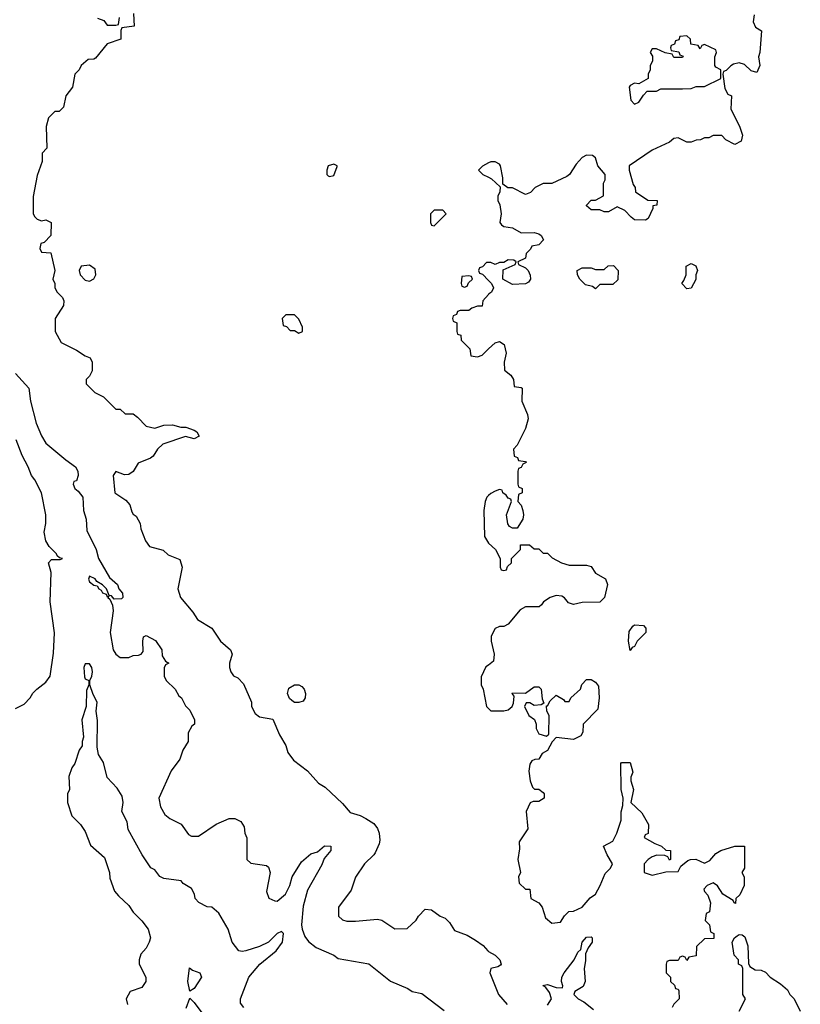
# Model space of a CAD drawing. Header units: inches. Extents: x 2380053 to 2584298, y 380219 to 546618.
# Tile 262 of 656: x 2457849 to 2461430, y 511805 to 516320. Entities that reach past the tile are written whole.
import ezdxf

# ---------------------------------------------------------------- set-up
doc = ezdxf.new("R2010")
doc.units = ezdxf.units.IN
doc.header["$MEASUREMENT"] = 0
doc.layers.add('C4551', color=7, linetype='Continuous')
doc.layers.add('C4561', color=7, linetype='Continuous')

msp = doc.modelspace()

# ---------------------------------------------------------------- linework, layer by layer
at = {"layer": 'C4551', "color": 2}
for points, elevation in [([(2458371.6, 516348.4), (2458374, 516290), (2458318, 516282), (2458314, 516270), (2458314, 516230), (2458250, 516208.7), (2458196.9, 516143.1), (2458190, 516138), (2458163.6, 516136.4), (2458132, 516110), (2458122, 516090), (2458102, 516070), (2458091.3, 516010), (2458061, 515970), (2458050, 515918), (2458030, 515898), (2458010, 515898), (2457982, 515870), (2457971.3, 515830), (2457974, 515730), (2457952.7, 515707.3), (2457952, 515670), (2457930, 515606), (2457911.1, 515508.9), (2457910.9, 515430.9), (2457918, 515418), (2457930, 515404.7), (2457950, 515398), (2457970, 515402), (2457994, 515390), (2457992, 515330), (2457962, 515298), (2457947.1, 515292.9), (2457942, 515270), (2457950, 515254), (2457992, 515250), (2458010.7, 515170), (2458002, 515130), (2458011, 515110), (2458011.3, 515090), (2458022, 515070), (2458045.4, 515045.4), (2458051.3, 515030), (2458050.7, 515009.3), (2458012, 514950), (2458012, 514890), (2458039.6, 514839.6), (2458110, 514804.7), (2458150, 514778), (2458172, 514770), (2458182, 514750), (2458182, 514710), (2458170, 514686), (2458154, 514670), (2458154, 514650), (2458194, 514610), (2458234, 514590), (2458290, 514534), (2458310, 514534), (2458332.7, 514512.7), (2458370, 514512), (2458390, 514498), (2458430, 514456), (2458470, 514446.8), (2458510, 514461), (2458550, 514462.8), (2458588.4, 514451.6), (2458610.9, 514450.9), (2458650, 514438), (2458662, 514430), (2458672, 514410), (2458650, 514398), (2458610, 514409), (2458506, 514374), (2458481, 514350), (2458461.4, 514318.6), (2458450, 514309.3), (2458393, 514287), (2458370, 514248.7), (2458350, 514234), (2458330, 514233.2), (2458290, 514248.7), (2458278.8, 514230), (2458286, 514150), (2458336, 514116), (2458355.3, 514095.3), (2458363.5, 514063.5), (2458370, 514052), (2458383.6, 514043.6), (2458402, 514010), (2458405.4, 513985.4), (2458426, 513930), (2458444.5, 513904.5), (2458506.8, 513886.8), (2458530, 513866), (2458584.7, 513844.7), (2458594.8, 513810), (2458574.8, 513710), (2458586.8, 513670), (2458643.5, 513603.5), (2458664.7, 513570), (2458730.4, 513530.4), (2458770, 513471), (2458816, 513430), (2458824.7, 513410), (2458811.3, 513370), (2458811.3, 513350), (2458818, 513330), (2458830, 513312), (2458850, 513302), (2458875.3, 513275.3), (2458912, 513190), (2458912, 513170), (2458930, 513138), (2458950, 513122.8), (2459010, 513112), (2459041.1, 513041.1), (2459070, 512992), (2459079.8, 512959.8), (2459105.2, 512925.2), (2459170, 512876), (2459219.8, 512819.8), (2459250, 512801), (2459330, 512726), (2459364.9, 512684.9), (2459410.4, 512670.4), (2459436.7, 512656.7), (2459474.4, 512634.4), (2459490, 512612), (2459498.8, 512590), (2459502, 512558), (2459498.8, 512541.2), (2459479.6, 512500.4), (2459474, 512490), (2459431.3, 512450), (2459390, 512388), (2459370, 512328), (2459312, 512250), (2459312, 512210), (2459330, 512192), (2459350, 512186), (2459390, 512186), (2459490, 512196), (2459510.7, 512190.7), (2459570, 512152), (2459627.3, 512152.7), (2459668.4, 512191.6), (2459678, 512210), (2459710, 512242), (2459738, 512238), (2459778, 512210), (2459801, 512201), (2459820.7, 512180.7), (2459844.4, 512144.4), (2459902, 512122), (2459939.9, 512099.9), (2459974.6, 512074.6), (2459996, 512050), (2460000, 512047.8)], 54), ([(2458206.8, 516326.8), (2458235.3, 516315.3), (2458250, 516294), (2458290, 516294), (2458302, 516298), (2458308, 516330)], 54), ([(2460000, 515663.4), (2459971.6, 515648.4), (2459954, 515630), (2459974, 515610), (2460000, 515597)], 58), ([(2460000, 515206), (2459990, 515206), (2459972.7, 515187.3), (2459958, 515182), (2459954, 515170), (2459958, 515158), (2459972.7, 515152.7), (2460000, 515124.5)], 58), ([(2460000, 515060.7), (2459999.6, 515060.4), (2459974, 515030), (2459970, 515006), (2459950, 515006), (2459923.6, 514996.4), (2459910, 514986), (2459870, 514986), (2459858, 514982), (2459852.7, 514967.3), (2459838, 514962), (2459834, 514950), (2459838, 514938), (2459854, 514930), (2459854, 514890), (2459858, 514878), (2459872.7, 514872.7), (2459874, 514850), (2459914, 514810), (2459918, 514778), (2459950, 514774), (2459970, 514782), (2460000, 514810)], 58), ([(2457830, 514698), (2457892, 514630), (2457898.8, 514570), (2457925.5, 514470), (2457950, 514412), (2457970, 514378), (2458061.1, 514301.1), (2458104.7, 514270), (2458116, 514250), (2458118, 514230), (2458110, 514206), (2458098, 514202), (2458094, 514190), (2458102, 514170), (2458118, 514158), (2458138.8, 514130), (2458142.8, 514070), (2458154, 514030), (2458158, 513978), (2458201, 513890), (2458211, 513850), (2458262, 513762), (2458298, 513730), (2458304.7, 513710), (2458321, 513690), (2458322, 513670), (2458316, 513664), (2458283.1, 513663.1), (2458270, 513678), (2458260.4, 513680.4), (2458248, 513710), (2458230, 513728), (2458203.1, 513743.1), (2458195.5, 513755.5), (2458170, 513768), (2458164.9, 513755.1), (2458170, 513742.8), (2458190, 513726.8), (2458204.7, 513724.7), (2458212, 513710), (2458223.5, 513703.5), (2458230, 513692), (2458246, 513686), (2458250, 513674), (2458258, 513678), (2458254, 513670), (2458263.6, 513663.6), (2458275.3, 513635.3), (2458278.8, 513610), (2458264.9, 513510), (2458278.8, 513430), (2458290, 513411.3), (2458310, 513396), (2458350, 513396), (2458370, 513404.7), (2458394.6, 513405.4), (2458406, 513410), (2458416.4, 513423.6), (2458414, 513470), (2458418, 513490), (2458430, 513496), (2458472.8, 513472.8), (2458501, 513430), (2458503.6, 513403.6), (2458518, 513378), (2458534, 513370), (2458518, 513362), (2458512.7, 513347.3), (2458512, 513310), (2458522, 513290), (2458562, 513250), (2458579.6, 513219.6), (2458592, 513210), (2458610, 513174), (2458630, 513154), (2458652, 513110), (2458652, 513090), (2458639.6, 513080.4), (2458622, 513050), (2458622, 513010), (2458598, 512970), (2458584.7, 512930), (2458544.9, 512875.1), (2458487.3, 512750), (2458496, 512710), (2458515.3, 512675.3), (2458538, 512658), (2458590.6, 512630.6), (2458623.5, 512583.5), (2458636.9, 512576.9), (2458670, 512576), (2458750, 512631), (2458810, 512658), (2458836.9, 512656.9), (2458863.6, 512643.6), (2458879.6, 512619.6), (2458882, 512590), (2458891.6, 512568.4), (2458892, 512470), (2458910, 512452), (2458982, 512442), (2458990, 512434), (2458998, 512410), (2458982, 512322), (2458991.6, 512291.6), (2459019.6, 512279.6), (2459030, 512278), (2459068.7, 512310), (2459089, 512350), (2459099, 512390), (2459141.5, 512458.5), (2459185.4, 512494.6), (2459215.6, 512504.4), (2459248.3, 512531.7), (2459276, 512530), (2459277.1, 512510), (2459246, 512474), (2459235.2, 512444.8), (2459170, 512329), (2459150, 512255.3), (2459142, 512170), (2459144.9, 512150), (2459156.8, 512116.8), (2459173.7, 512093.7), (2459210, 512066), (2459290, 512031), (2459310, 512016), (2459450.7, 511990.7), (2459550, 511911.3), (2459630, 511878), (2459650, 511864.7), (2459694.4, 511854.4), (2459796.9, 511776.9)], 50), ([(2457830, 513162), (2457870, 513182), (2457898, 513210), (2457910, 513232), (2457928, 513250), (2457970, 513282), (2457988.7, 513310), (2458004.7, 513415.3), (2458008.9, 513508.9), (2457989, 513650), (2457994.6, 513785.4), (2457982, 513830), (2457995.3, 513844.7), (2458035.3, 513844.7), (2458046, 513850), (2458032.5, 513852.5), (2458021.2, 513861.2), (2458019, 513870), (2457984.8, 513904.8), (2457969.2, 513930), (2457962, 513970), (2457969.2, 514010), (2457969.3, 514050), (2457949, 514150), (2457919, 514210), (2457904, 514230), (2457888.7, 514270), (2457860.9, 514320.9), (2457832.7, 514392.7)], 50), ([(2460000, 514138), (2459992, 514130), (2459984.7, 514110), (2459978, 514070), (2459981, 513950), (2459999.8, 513919.8), (2460000, 513919.6)], 58), ([(2458878, 511790), (2458862, 511810), (2458862, 511830), (2458900.7, 511930), (2458950.6, 511990), (2459026, 512050), (2459054.9, 512090), (2459059.1, 512130), (2459050, 512139.1), (2459030, 512130.4), (2458990, 512090.6), (2458950, 512070.5), (2458886, 512050), (2458870, 512046.8), (2458854, 512050), (2458824.7, 512090), (2458806, 512150), (2458763.6, 512223.6), (2458730.9, 512250.9), (2458710, 512252), (2458671.6, 512271.6), (2458654, 512290), (2458652, 512310), (2458636.9, 512336.9), (2458599.6, 512359.6), (2458590, 512372), (2458510, 512382), (2458491.6, 512391.6), (2458470, 512422), (2458451.6, 512431.6), (2458412, 512490), (2458347.1, 512607.1), (2458342, 512642), (2458318, 512690), (2458324.7, 512730), (2458319.6, 512759.6), (2458296.9, 512796.9), (2458250, 512844.7), (2458234.4, 512914.4), (2458210.5, 512950.5), (2458204.9, 512984.9), (2458205.8, 513105.8), (2458201, 513150), (2458204.7, 513190), (2458186, 513226), (2458171.3, 513270), (2458171, 513290), (2458181, 513310), (2458182.8, 513330), (2458180.7, 513350), (2458170, 513366), (2458150, 513366), (2458143.6, 513350), (2458147.3, 513307.3), (2458150, 513298), (2458166, 513290), (2458166, 513270), (2458156.4, 513243.6), (2458154, 513170), (2458134, 513110), (2458142, 513030), (2458135.3, 513010), (2458135.3, 512990), (2458122, 512970), (2458102, 512910), (2458088.7, 512890), (2458075.3, 512850), (2458078, 512790), (2458068, 512770), (2458068.7, 512730), (2458089.3, 512669.3), (2458129.1, 512629.1), (2458150, 512598), (2458174.6, 512534.6), (2458238, 512478), (2458262, 512410), (2458263.1, 512383.1), (2458284.7, 512324.7), (2458302, 512302), (2458350, 512258), (2458370, 512228), (2458410, 512188.7), (2458439, 512150), (2458448.7, 512110), (2458444, 512090), (2458430, 512062), (2458404.7, 512035.3), (2458398, 512010), (2458398, 511990), (2458428, 511930), (2458428, 511910), (2458410, 511882), (2458356.4, 511863.6), (2458338, 511830), (2458344.7, 511804.7)], 46), ([(2460000, 513361), (2459988.1, 513351.9), (2459966.4, 513306.4), (2459966, 513270), (2459976, 513250), (2459991.3, 513170), (2460000, 513161.7)], 58), ([(2458612.5, 511787.5), (2458630, 511834), (2458650, 511814), (2458693.4, 511753.4)], 42)]:
    msp.add_lwpolyline(points, dxfattribs=dict(at, elevation=elevation))
for points, elevation in [([(2459290, 515658), (2459264.7, 515650), (2459258, 515630), (2459258, 515610), (2459264, 515604), (2459270, 515601), (2459290, 515604.7), (2459306, 515646), (2459306, 515650)], 58), ([(2459790, 515446), (2459750, 515446), (2459734, 515430), (2459734, 515390), (2459738, 515378), (2459750, 515374), (2459806, 515430)], 58), ([(2458170, 515194), (2458131.1, 515188.9), (2458122.8, 515170), (2458126.8, 515150), (2458150, 515126), (2458170, 515121), (2458189.1, 515130.9), (2458199, 515150), (2458196, 515176)], 58), ([(2459910, 515146), (2459878, 515142), (2459874, 515110), (2459878, 515098), (2459890, 515094), (2459902, 515098), (2459907.3, 515112.7), (2459926, 515130), (2459922, 515142)], 58), ([(2459110, 514966), (2459070, 514966), (2459054, 514950), (2459058, 514918), (2459072.7, 514912.7), (2459090, 514894), (2459110, 514894), (2459130, 514882), (2459146, 514890), (2459146, 514910), (2459130, 514946)], 58), ([(2459130, 513189), (2459110, 513189.2), (2459097.5, 513197.5), (2459086.8, 513206.8), (2459077.2, 513230), (2459084.5, 513255.5), (2459109.5, 513270.5), (2459130, 513270.7), (2459143, 513263), (2459154, 513250), (2459160.7, 513230), (2459158.8, 513210), (2459150, 513195.3)], 54), ([(2458630, 511866), (2458620.9, 511910), (2458628, 511972), (2458641.4, 511961.4), (2458676, 511950), (2458682.8, 511930), (2458650, 511878)], 42)]:
    msp.add_lwpolyline(points, close=True, dxfattribs=dict(at, elevation=elevation))
at = {"layer": 'C4561', "color": 2}
for points, elevation in [([(2461218, 516342), (2461214, 516310), (2461224.7, 516284.7), (2461251.6, 516268.4), (2461244.7, 516170), (2461238, 516150), (2461244.7, 516110), (2461230, 516078), (2461204.7, 516084.7), (2461173.6, 516113.6), (2461150, 516122), (2461123.6, 516116.4), (2461111.6, 516108.4), (2461090, 516086), (2461078, 516082), (2461074, 516070), (2461083.6, 516003.6), (2461098, 515978), (2461114, 515970), (2461112, 515910), (2461151.3, 515831.3), (2461164.7, 515790), (2461158, 515762), (2461130, 515748), (2461089.1, 515769.1), (2461070, 515788), (2461030, 515788), (2461010, 515778), (2460990, 515778), (2460971.6, 515768.4), (2460952.7, 515767.3), (2460930, 515758), (2460910, 515758), (2460870, 515778), (2460850, 515775.3), (2460830, 515758), (2460750, 515722), (2460644.7, 515650), (2460644.7, 515630), (2460663.6, 515563.6), (2460672, 515550), (2460674, 515530), (2460730, 515492), (2460774, 515490), (2460772, 515470), (2460754, 515466), (2460754, 515454), (2460731.6, 515408.4), (2460719.6, 515400.4), (2460670, 515402), (2460653.6, 515413.6), (2460625.6, 515445.6), (2460590, 515462), (2460550, 515438), (2460530, 515438), (2460510, 515448), (2460470, 515448), (2460450, 515466), (2460448.7, 515470), (2460470, 515492), (2460490, 515492), (2460527.3, 515512.7), (2460528, 515570), (2460534.6, 515585.4), (2460535.3, 515610), (2460502, 515650), (2460490, 515686), (2460476.4, 515696.4), (2460450, 515698), (2460430, 515688), (2460402, 515658), (2460372, 515610), (2460359.8, 515600.2), (2460290, 515568), (2460250, 515568), (2460214, 515550), (2460192.7, 515527.3), (2460170, 515518), (2460110, 515548), (2460088.4, 515548.4), (2460066, 515566), (2460066, 515594), (2460055.3, 515650), (2460050, 515658), (2460030, 515668), (2460010, 515668.7), (2460000, 515663.4)], 58), ([(2460000, 515597), (2460014, 515590), (2460054, 515554), (2460052, 515530), (2460042, 515510), (2460042, 515490), (2460051.1, 515471.1), (2460058, 515430), (2460052, 515390), (2460059.6, 515379.6), (2460070, 515372), (2460110, 515364.7), (2460150, 515342), (2460210, 515344.7), (2460230, 515338), (2460242, 515330), (2460252, 515310), (2460230, 515288), (2460198, 515282), (2460192.7, 515267.3), (2460172.7, 515247.3), (2460170, 515226), (2460134, 515210), (2460138, 515198), (2460170, 515182), (2460182, 515170), (2460191.6, 515148.4), (2460192, 515130), (2460183.6, 515116.4), (2460170, 515108), (2460110, 515106), (2460066, 515130), (2460067.3, 515172.7), (2460122, 515198), (2460126, 515210), (2460116.4, 515216.4), (2460090, 515218), (2460070, 515206), (2460050, 515206), (2460030, 515198), (2460010, 515206), (2460000, 515206)], 58), ([(2460000, 515124.5), (2460014, 515110), (2460022, 515090), (2460014, 515070), (2460000, 515060.7)], 58), ([(2460000, 514810), (2460030, 514838), (2460050, 514844.7), (2460071, 514831), (2460081, 514790), (2460071.3, 514750), (2460072.7, 514712.7), (2460102, 514690), (2460114, 514670), (2460118, 514638), (2460150, 514634), (2460154, 514630), (2460152, 514570), (2460178.8, 514510), (2460181, 514490), (2460170, 514446), (2460131.6, 514368.4), (2460114, 514350), (2460118, 514318), (2460132.7, 514312.7), (2460138, 514298), (2460170, 514294), (2460172, 514290), (2460158, 514282), (2460150, 514266), (2460138, 514262), (2460134, 514250), (2460134, 514190), (2460138, 514178), (2460154, 514170), (2460154, 514150), (2460138, 514142), (2460134, 514110), (2460150, 514094), (2460158, 514070), (2460161, 514050), (2460158, 514030), (2460131.3, 513988.7), (2460110, 513988), (2460096.4, 513996.4), (2460088.9, 514008.9), (2460082, 514050), (2460106, 514110), (2460102, 514122), (2460090, 514126), (2460080.4, 514140.4), (2460066, 514150), (2460062, 514162), (2460050, 514166), (2460030, 514158), (2460010, 514148), (2460000, 514138)], 58), ([(2460000, 513919.6), (2460031.3, 513891.3), (2460054, 513850), (2460054, 513810), (2460058, 513798), (2460070, 513794), (2460082, 513798), (2460087.3, 513812.7), (2460106, 513830), (2460106, 513850), (2460146, 513890), (2460147.3, 513912.7), (2460187.3, 513912.7), (2460210, 513894), (2460230, 513894), (2460250, 513874), (2460270, 513874), (2460291.6, 513851.6), (2460334, 513830), (2460370, 513818), (2460450, 513818), (2460470, 513812), (2460490, 513782), (2460536.3, 513756.3), (2460546, 513730), (2460531.3, 513670), (2460510, 513648.7), (2460430, 513648), (2460390, 513639), (2460366.3, 513646.3), (2460349.1, 513669.1), (2460336.5, 513676.5), (2460310, 513679), (2460282, 513670), (2460252, 513650), (2460243.6, 513636.4), (2460231.6, 513628.4), (2460170, 513628), (2460145.4, 513614.6), (2460090, 513548), (2460070, 513538), (2460050, 513538), (2460030, 513528), (2460012.7, 513492.7), (2460011.3, 513470), (2460026, 513410), (2460022, 513378), (2460000, 513361)], 58), ([(2460000, 513161.7), (2460011.1, 513151.1), (2460070, 513150.8), (2460090, 513156), (2460108.7, 513170), (2460114.6, 513185.4), (2460118, 513218), (2460108, 513230), (2460110, 513234), (2460170, 513231.3), (2460210, 513261), (2460230, 513261), (2460241, 513250), (2460246, 513206), (2460254, 513186), (2460242, 513178), (2460210, 513175.3), (2460190, 513188), (2460172.7, 513187.3), (2460164.7, 513170), (2460184.7, 513130), (2460211, 513111), (2460218, 513090), (2460218, 513070), (2460230, 513044.7), (2460266, 513034), (2460276.4, 513043.6), (2460278, 513130), (2460268, 513150), (2460266, 513174), (2460270, 513174), (2460283.1, 513196.9), (2460310, 513222), (2460343.6, 513203.6), (2460350, 513194), (2460370, 513194), (2460378, 513210), (2460422, 513250), (2460428.4, 513271.6), (2460450, 513294), (2460470, 513294), (2460490, 513282), (2460504.7, 513264.7), (2460506.8, 513210), (2460502, 513158), (2460434, 513090), (2460432.7, 513052.7), (2460423.6, 513036.4), (2460390, 513019), (2460310, 513028), (2460291.1, 513008.9), (2460271.1, 512968.9), (2460245.4, 512954.6), (2460230, 512928.7), (2460212, 512928), (2460198, 512922), (2460190, 512906), (2460185.4, 512874.6), (2460191.3, 512830), (2460201, 512801), (2460211.3, 512791.3), (2460230, 512791), (2460250, 512776), (2460254.8, 512770), (2460254.8, 512750), (2460230, 512735.3), (2460204.7, 512735.3), (2460191.6, 512728.4), (2460172, 512690), (2460180.7, 512610), (2460141, 512550), (2460142, 512518), (2460134.8, 512470), (2460146, 512410), (2460138, 512390), (2460141, 512361), (2460170, 512334), (2460190, 512334), (2460194, 512290), (2460230.8, 512270.8), (2460246, 512250), (2460261.4, 512201.4), (2460290, 512178), (2460330, 512182), (2460349, 512211), (2460368.9, 512231.1), (2460390, 512232), (2460430, 512251.3), (2460466.8, 512293.2), (2460490, 512311), (2460512.7, 512350), (2460534.2, 512405.8), (2460559, 512430), (2460569, 512450), (2460544, 512490), (2460528, 512530), (2460570, 512554), (2460588.7, 512590), (2460608, 512650), (2460608.4, 512688.4), (2460616.4, 512716.4), (2460618, 512750), (2460609, 512790), (2460606, 512910), (2460610, 512914), (2460650, 512914), (2460662, 512870), (2460652.7, 512847.3), (2460652, 512830), (2460664.7, 512790), (2460652, 512730), (2460703.6, 512683.6), (2460734, 512630), (2460731.6, 512588.4), (2460718, 512582), (2460714, 512570), (2460762, 512542), (2460794, 512530), (2460812.7, 512512.7), (2460834, 512510), (2460834, 512470), (2460830, 512466), (2460822, 512482), (2460808, 512488), (2460771.6, 512488.4), (2460750, 512482), (2460732, 512470), (2460714, 512450), (2460714, 512410), (2460750, 512398), (2460812.7, 512412.7), (2460870, 512414), (2460882, 512438), (2460914.6, 512465.4), (2460926, 512470), (2460950.9, 512470.9), (2460990, 512452), (2461014.6, 512465.4), (2461043.1, 512496.9), (2461066, 512510), (2461128.9, 512531.1), (2461174, 512530), (2461174, 512430), (2461162, 512410), (2461172, 512390), (2461172, 512350), (2461152.7, 512307.3), (2461134, 512290), (2461132.7, 512267.3), (2461126, 512270), (2461122, 512282), (2461075.3, 512310), (2461050, 512348), (2461030, 512362), (2461002, 512350), (2460987.3, 512332.7), (2460990, 512322), (2461005.4, 512305.4), (2461018, 512270), (2461014, 512230), (2460998, 512222), (2460994, 512190), (2461014, 512170), (2461018, 512138), (2461034, 512130), (2461032.7, 512107.3), (2460990, 512106), (2460954, 512070), (2460952.7, 512027.3), (2460918, 512022), (2460910, 512006), (2460902, 512022), (2460890, 512026), (2460878, 512022), (2460870, 512006), (2460830, 512006), (2460818, 512002), (2460814, 511990), (2460814, 511950), (2460834, 511930), (2460834, 511910), (2460852.7, 511892.7), (2460858, 511878), (2460870, 511874), (2460872.7, 511867.3), (2460874, 511830), (2460850, 511806), (2460842, 511790)], 58), ([(2460270, 511800.7), (2460289.4, 511830), (2460279.1, 511859.1), (2460262, 511882), (2460249.1, 511890.9), (2460270, 511896), (2460310, 511882), (2460338.6, 511881.4), (2460341.2, 511890), (2460334, 511910), (2460336.2, 511930), (2460347.3, 511950), (2460392.3, 512010), (2460410, 512044), (2460423.2, 512056.8), (2460430, 512090.7), (2460450, 512113.4), (2460470, 512114.8), (2460474.8, 512110), (2460474.9, 512090), (2460456.3, 512063.7), (2460444, 512036), (2460444.5, 512004.5), (2460438, 511970), (2460442.8, 511910), (2460433.7, 511886.3), (2460395.3, 511864.7), (2460390.8, 511850), (2460410.8, 511830), (2460436.7, 511816.7), (2460482, 511782)], 54), ([(2461150, 511774), (2461178, 511830), (2461166, 511850), (2461166, 511970), (2461162, 511982), (2461146, 511990), (2461146, 512010), (2461126, 512030), (2461118, 512090), (2461128, 512110), (2461140.2, 512119.8), (2461150, 512124.7), (2461163.6, 512123.6), (2461175.3, 512115.3), (2461190, 512074), (2461192.7, 511992.7), (2461198, 511978), (2461223.6, 511963.6), (2461250, 511962), (2461270, 511952), (2461292, 511930), (2461339.8, 511899.8), (2461371.3, 511871.3), (2461382, 511850), (2461402, 511830), (2461430, 511774)], 58), ([(2460000, 512047.8), (2460030.6, 512030.6), (2460051.3, 512010), (2460058, 511990), (2460054.8, 511985.2), (2460042.8, 511977.2), (2460011.1, 511968.9), (2460006, 511950), (2460046, 511850), (2460085.2, 511805.2)], 54)]:
    msp.add_lwpolyline(points, dxfattribs=dict(at, elevation=elevation))
at = {"layer": 'C4561', "color": 2, "elevation": 58}
for points in [[(2460910, 516246), (2460878, 516242), (2460872.7, 516227.3), (2460858, 516222), (2460852.7, 516207.3), (2460838, 516202), (2460834, 516190), (2460838, 516178), (2460872.7, 516172.7), (2460878, 516158), (2460892, 516152), (2460890, 516146), (2460850, 516146), (2460842, 516162), (2460810, 516168), (2460770, 516186), (2460750, 516186), (2460742, 516170), (2460752, 516152), (2460752, 516130), (2460742, 516110), (2460742, 516090), (2460732, 516070), (2460732, 516050), (2460690, 516026), (2460670, 516028), (2460650, 516018), (2460644.7, 516010), (2460652, 515950), (2460670, 515932), (2460690, 515942), (2460710, 515974), (2460728, 515992), (2460770, 515992), (2460790, 516002), (2460890, 516002), (2460930, 516004.7), (2460952.7, 516012.7), (2460990, 516014), (2461066, 516050), (2461066, 516090), (2461042, 516102), (2461038, 516110), (2461038, 516150), (2461046, 516170), (2461042, 516182), (2460990, 516206), (2460978, 516202), (2460970, 516186), (2460962, 516202), (2460927.3, 516207.3), (2460926, 516230)], [(2460490, 515086), (2460476.4, 515096.4), (2460444.7, 515104.7), (2460418, 515130), (2460408, 515150), (2460406, 515170), (2460430, 515182), (2460470, 515182), (2460490, 515174), (2460530, 515174), (2460548.4, 515191.6), (2460572.7, 515192.7), (2460594, 515170), (2460592.7, 515127.3), (2460570, 515106), (2460510, 515106)], [(2460910, 515086), (2460886, 515110), (2460896.4, 515123.6), (2460906, 515150), (2460906, 515190), (2460930, 515202), (2460951.1, 515191.1), (2460958, 515170), (2460951.3, 515150), (2460951.1, 515128.9), (2460930, 515088)], [(2460650, 513428), (2460642, 513470), (2460645.6, 513514.4), (2460661.2, 513538.8), (2460670, 513544.7), (2460710, 513542), (2460722, 513530), (2460722, 513510), (2460682, 513470), (2460670, 513446), (2460658, 513442)]]:
    msp.add_lwpolyline(points, close=True, dxfattribs=at)

doc.saveas('drawing.dxf')
